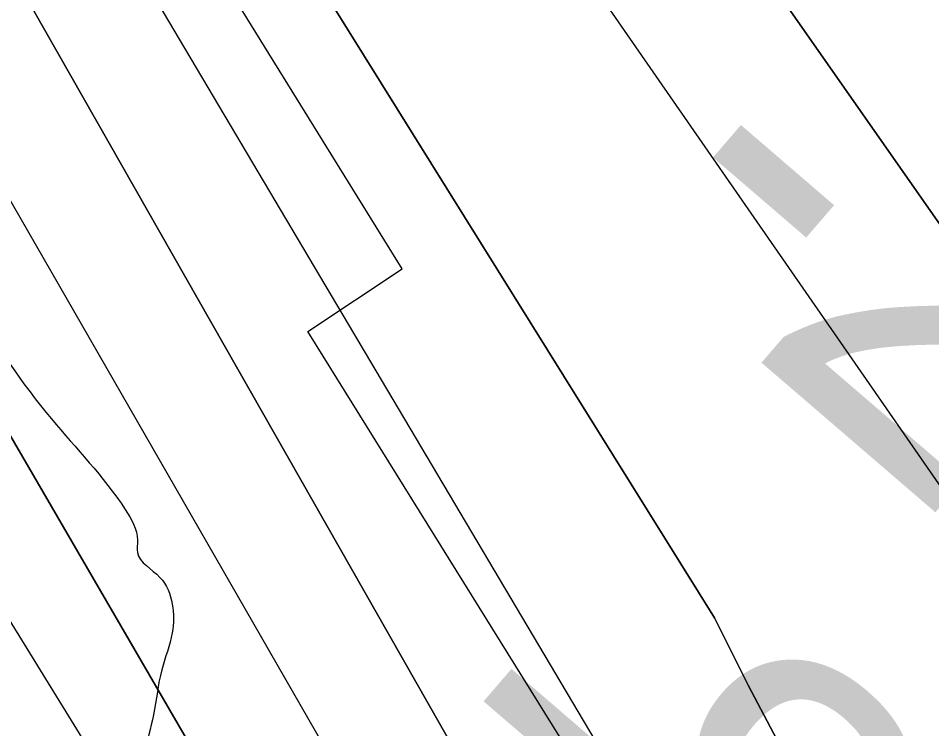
# Model space of a CAD drawing. Extents: x 3297772 to 3335630, y 634068 to 659439.
# Drawn here: x 3313451.7 to 3313614.2, y 650650.4 to 650776.9 of the extents above; entities that cross this region are included whole.
import ezdxf

# ---------------------------------------------------------------- set-up
doc = ezdxf.new("R2010")
doc.units = 0
for name, color, linetype in [('V-RIVR-EDGE', 7, 'Continuous'), ('V-RIVR-RANG', 7, 'Continuous'), ('V-RRAP-RVMT', 7, 'Continuous'), ('V-TOPO-DPTH', 7, 'Continuous'), ('V-TOPO-MINR', 7, 'Continuous'), ('V-TOPO-WATR', 7, 'Continuous')]:
    doc.layers.add(name, color=color, linetype=linetype)

msp = doc.modelspace()

# ---------------------------------------------------------------- linework, layer by layer
at = {"layer": 'V-RIVR-EDGE'}
msp.add_spline([(3312996.82, 651666.65), (3313006.29, 651660.39), (3313007.37, 651654.9), (3313012.45, 651639.17), (3313016.07, 651625.64), (3313021.17, 651620.51), (3313026.29, 651617.93), (3313035.42, 651615.72), (3313042.35, 651611.31), (3313048.17, 651598.51), (3313055.45, 651584.96), (3313057.97, 651568.14), (3313057.95, 651562.29), (3313056.84, 651554.98), (3313058.28, 651549.5), (3313061.2, 651546.57), (3313068.14, 651545.09), (3313071.06, 651543.62), (3313071.06, 651541.42), (3313071.05, 651536.31), (3313075.41, 651527.52), (3313079.4, 651513.26), (3313079.02, 651507.77), (3313076.08, 651501.2), (3313072.75, 651486.59), (3313069.09, 651483.31), (3313068.35, 651478.92), (3313067.61, 651475.27), (3313069.42, 651471.97), (3313069.42, 651469.41), (3313067.58, 651465.76), (3313066.84, 651460.28), (3313066.82, 651454.8), (3313067.18, 651450.78), (3313065.34, 651446.03), (3313065.69, 651437.99), (3313068.58, 651427.74), (3313075.5, 651416.4), (3313081.33, 651409.07), (3313082.41, 651402.85), (3313082.75, 651391.89), (3313082.73, 651382.02), (3313081.62, 651376.54), (3313084.16, 651369.95), (3313086.71, 651366.29), (3313086.7, 651363), (3313081.94, 651358.99), (3313081.2, 651354.97), (3313080.46, 651351.32), (3313082.99, 651341.07), (3313084.8, 651332.66), (3313089.91, 651328.63), (3313089.9, 651324.24), (3313089.52, 651319.12), (3313090.23, 651311.81), (3313094.23, 651304.49), (3313101.53, 651296.8), (3313105.53, 651291.67), (3313112.47, 651286.53), (3313116.83, 651277.75), (3313119.74, 651271.89), (3313122.66, 651267.87), (3313124.83, 651261.65), (3313124.08, 651251.78), (3313122.95, 651240.81), (3313122.57, 651234.97), (3313130.61, 651233.12), (3313138.66, 651236.75), (3313140.86, 651236.38), (3313148.52, 651230.52), (3313152.89, 651223.56), (3313158.72, 651216.23), (3313169.3, 651208.17), (3313182.82, 651207.4), (3313190.5, 651207.38), (3313195.98, 651208.47), (3313197.81, 651208.46), (3313200.36, 651205.9), (3313202.55, 651202.6), (3313222.63, 651192.68), (3313234.3, 651183.15), (3313244.88, 651172.16), (3313260.56, 651158.23), (3313268.24, 651158.21), (3313279.91, 651148.31), (3313291.57, 651131.83), (3313297.74, 651115.73), (3313306.46, 651091.95), (3313309.71, 651075.86), (3313316.25, 651061.58), (3313324.63, 651050.6), (3313333.02, 651043.26), (3313344.7, 651034.1), (3313352.35, 651022.75), (3313355.24, 651009.94), (3313357.76, 650993.85), (3313363.57, 650980.31), (3313375.22, 650960.91), (3313383.6, 650949.92), (3313385.78, 650942.61), (3313385.76, 650933.47), (3313386.46, 650921.04), (3313390.1, 650914.82), (3313400.67, 650903.09), (3313412.7, 650891), (3313426.92, 650877.07), (3313429.47, 650873.05), (3313434.21, 650867.55), (3313436.75, 650859.87), (3313438.55, 650848.53), (3313438.15, 650833.91), (3313438.13, 650825.87), (3313439.92, 650813.07), (3313442.82, 650803.19), (3313445, 650796.97), (3313446.09, 650791.85), (3313446.07, 650787.1), (3313444.59, 650779.79), (3313440.19, 650771.03), (3313437.25, 650765.19), (3313436.87, 650760.8), (3313438.31, 650752.03), (3313438.29, 650742.52), (3313443.73, 650726.06), (3313457.57, 650705.55), (3313470.69, 650689.44), (3313472.87, 650683.95), (3313472.86, 650681.76), (3313476.87, 650677.36), (3313479.06, 650672.6), (3313479.04, 650667.48), (3313477.2, 650660.91), (3313475.72, 650652.87), (3313474.24, 650645.93), (3313475.67, 650635.32), (3313483.68, 650621.78), (3313496.07, 650606.4), (3313508.47, 650591.74), (3313517.94, 650579.29), (3313524.87, 650573.06), (3313535.46, 650569.74), (3313542.77, 650569.36), (3313550.09, 650570.44), (3313559.59, 650568.59), (3313571.27, 650564.54), (3313580.77, 650561.22), (3313596.1, 650550.95), (3313605.21, 650541.42), (3313609.96, 650538.85), (3313616.18, 650540.3), (3313626.39, 650533.33), (3313631.13, 650527.1), (3313638.05, 650516.12), (3313642.39, 650497.1), (3313647.8, 650470.04), (3313651.42, 650454.31), (3313651.41, 650450.29), (3313656.52, 650448.08), (3313664.19, 650444.04), (3313674.76, 650432.32), (3313685.69, 650415.11), (3313690.41, 650402.67), (3313697.7, 650396.44), (3313713.77, 650387.99), (3313732.01, 650372.96), (3313748.79, 650360.49), (3313755.73, 650356.81), (3313761.57, 650356.07), (3313772.91, 650358.6), (3313783.15, 650361.5), (3313797.78, 650361.83), (3313816.06, 650362.51), (3313831.4, 650359.55), (3313844.55, 650355.13), (3313851.11, 650348.17), (3313858.03, 650336.46), (3313862.04, 650333.16), (3313872.99, 650323.63), (3313883.91, 650308.25), (3313888.64, 650299.46), (3313892.25, 650280.81), (3313895.9, 650275.32), (3313905.01, 650263.96), (3313916.66, 650247.48), (3313928.33, 650233.56), (3313935.96, 650216.73), (3313941.78, 650205.38), (3313947.97, 650195.86), (3313954.15, 650182.32), (3313969.08, 650155.6), (3313979.26, 650134.01), (3313988.72, 650116.44), (3313994.56, 650112.04), (3313999.3, 650110.56), (3314007.69, 650100.31), (3314014.97, 650090.05), (3314025.18, 650080.52), (3314030.27, 650067.35), (3314037.89, 650043.94), (3314045.17, 650032.59), (3314055.38, 650023.79), (3314067.42, 650012.79), (3314076.89, 649997.42), (3314085.63, 649983.5), (3314095.83, 649969.95), (3314102.39, 649962.63), (3314118.42, 649941.39), (3314136.65, 649921.97), (3314150.14, 649909.14), (3314164, 649893.39), (3314175.28, 649875.45), (3314189.86, 649857.13), (3314221.93, 649816.48), (3314225.93, 649808.79), (3314239.05, 649790.85), (3314256.91, 649772.53), (3314263.84, 649765.2), (3314266.76, 649765.19), (3314273.71, 649766.27), (3314278.46, 649765.53), (3314289.42, 649760.75), (3314305.48, 649751.57), (3314323, 649742.02), (3314336.87, 649731.75)], degree=3, dxfattribs=at)
at = {"layer": 'V-RRAP-RVMT'}
for p, q in [((3313519.98, 650732.26), (3313454.4, 650838.25)), ((3313503.17, 650721.12), (3313519.98, 650732.26)), ((3313577.01, 650602.33), (3313503.17, 650721.12))]:
    msp.add_line(p, q, dxfattribs=at)
at = {"layer": 'V-TOPO-DPTH'}
for points in [[(3313960.9, 650223.78), (3313910.8, 650278.36), (3313860.79, 650333.02), (3313810.84, 650387.74), (3313634.42, 650581.29), (3313625.65, 650591.39), (3313617.21, 650601.75), (3313609.27, 650612.5), (3313601.66, 650623.51), (3313594.56, 650634.85), (3313587.78, 650646.38), (3313581.51, 650658.18), (3313575.57, 650670.18), (3313207.07, 651261.31)], [(3313207.07, 651261.31), (3313575.57, 650670.18), (3313581.51, 650658.18), (3313587.78, 650646.38), (3313594.56, 650634.85), (3313601.66, 650623.51), (3313609.27, 650612.5), (3313617.21, 650601.75), (3313625.65, 650591.39), (3313634.42, 650581.29), (3313810.84, 650387.74), (3313860.79, 650333.02), (3313910.8, 650278.36), (3313960.9, 650223.78)], [(3314063.12, 650010.72), (3313752.58, 650340.74), (3313715.33, 650380.55), (3313678.24, 650420.5), (3313641.38, 650460.66), (3313604.67, 650500.97), (3313577.85, 650530.59), (3313554.95, 650556.42), (3313532.42, 650582.58), (3313510.45, 650609.2), (3313488.85, 650636.14), (3313167.97, 651188.46)], [(3313897.18, 650238.87), (3313845.64, 650294.44), (3313794.27, 650350.18), (3313577.37, 650586.58), (3313566.75, 650598.4), (3313556.29, 650610.35), (3313546.08, 650622.51), (3313536.03, 650634.82), (3313240.24, 651154.41)], [(3313240.24, 651154.41), (3313536.03, 650634.82), (3313546.08, 650622.51), (3313556.29, 650610.35), (3313566.75, 650598.4), (3313577.37, 650586.58), (3313794.27, 650350.18), (3313845.64, 650294.44), (3313897.18, 650238.87)], [(3313367.3, 651094.97), (3313624.72, 650727.21), (3313626.76, 650723.61), (3313627.75, 650721.8), (3313640.3, 650702.98), (3313642.29, 650700.73), (3314133.3, 650176.46)], [(3314133.3, 650176.46), (3313642.29, 650700.73), (3313640.3, 650702.98), (3313627.75, 650721.8), (3313626.76, 650723.61), (3313624.72, 650727.21), (3313367.3, 651094.97)]]:
    msp.add_lwpolyline(points, dxfattribs=at)
at = {"layer": 'V-TOPO-MINR'}
for points in [[(3313208.82, 651280.5), (3313642.09, 650655.49), (3313745.95, 650535.26), (3313810.01, 650461.97), (3313874.61, 650389.18), (3313940.04, 650317.13), (3314006.03, 650245.57)], [(3313207.07, 651261.31), (3313575.57, 650670.18), (3313581.51, 650658.18), (3313587.78, 650646.38), (3313594.56, 650634.85), (3313601.66, 650623.51), (3313609.27, 650612.5), (3313617.21, 650601.75), (3313625.65, 650591.39), (3313634.42, 650581.29), (3313810.84, 650387.74), (3313860.79, 650333.02), (3313910.8, 650278.36), (3313960.9, 650223.78)], [(3313204.65, 651238.15), (3313572.23, 650618.04), (3313577.02, 650612.75), (3313949.71, 650208.51)], [(3313167.97, 651188.46), (3313488.85, 650636.14), (3313510.45, 650609.2), (3313532.42, 650582.58), (3313554.95, 650556.42), (3313577.85, 650530.59), (3313604.67, 650500.97), (3313641.38, 650460.66), (3313678.24, 650420.5), (3313715.33, 650380.55), (3313752.58, 650340.74), (3314063.12, 650010.72)], [(3313205.5, 651170.16), (3313512.92, 650635.4), (3313528.65, 650615.99), (3313544.64, 650596.8), (3313561.02, 650577.94), (3313577.66, 650559.31), (3313665.92, 650462.55), (3313727.05, 650395.86), (3313788.41, 650329.38), (3313850.1, 650263.2)], [(3313367.3, 651094.97), (3313624.72, 650727.21), (3313626.76, 650723.61), (3313627.75, 650721.8), (3313640.3, 650702.98), (3313642.29, 650700.73), (3314133.3, 650176.46)], [(3313212.19, 651056.14), (3313495.96, 650595.2), (3313507.24, 650580.95), (3313518.72, 650566.87), (3313530.51, 650553.05), (3313542.5, 650539.39), (3313554.68, 650525.91), (3313566.93, 650512.47), (3313579.26, 650499.12), (3313591.66, 650485.83), (3314063.95, 649982.77)]]:
    msp.add_lwpolyline(points, dxfattribs=at)
at = {"layer": 'V-TOPO-WATR'}
msp.add_lwpolyline([(3313240.24, 651154.41), (3313536.03, 650634.82), (3313546.08, 650622.51), (3313556.29, 650610.35), (3313566.75, 650598.4), (3313577.37, 650586.58), (3313794.27, 650350.18), (3313845.64, 650294.44), (3313897.18, 650238.87)], dxfattribs=at)

# ---------------------------------------------------------------- texts
at = {"layer": 'V-RIVR-RANG'}
for s, p in [('-20', (3313557.87, 650737.97)), ('-8', (3313517.04, 650641.17))]:
    msp.add_text(s, height=67, rotation=319.2822, dxfattribs=at).set_placement(p)

doc.saveas('drawing.dxf')
